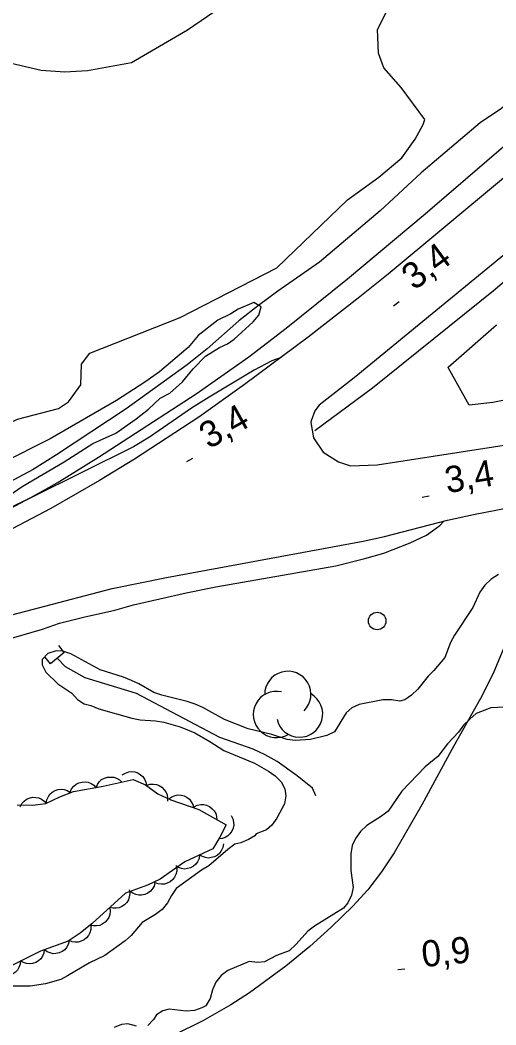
# Model space of a CAD drawing. Extents: x 336540 to 340074, y 5572036 to 5573747.
# Drawn here: x 338524.7 to 338579, y 5572513 to 5572627.7 of the extents above; entities that cross this region are included whole.
import ezdxf

# ---------------------------------------------------------------- set-up
doc = ezdxf.new("R2010")
doc.units = 0
for name, color, linetype in [('Niveau 2', 7, 'Continuous'), ('Niveau 21', 7, 'Continuous'), ('Niveau 22', 7, 'Continuous'), ('Niveau 26', 7, 'Continuous'), ('Niveau 3', 7, 'Continuous'), ('Niveau 36', 7, 'Continuous'), ('Niveau 37', 7, 'Continuous'), ('Niveau 4', 7, 'Continuous'), ('Niveau 44', 7, 'Continuous')]:
    doc.layers.add(name, color=color, linetype=linetype)

msp = doc.modelspace()

# ---------------------------------------------------------------- linework, layer by layer
at = {"layer": 'Niveau 2'}
for points in [[(338552.32, 5572632.44), (338543.83, 5572626.58), (338537.41, 5572622.85), (338532.39, 5572621.93), (338529.84, 5572621.81), (338527.12, 5572621.98), (338523.53, 5572622.82), (338520.42, 5572624.03), (338518.41, 5572623.94), (338517.54, 5572624.38), (338516.41, 5572626.69), (338516.28, 5572629.24)], [(338509.05, 5572571.7), (338513.64, 5572574.48), (338521.92, 5572581.02), (338524.42, 5572582.18), (338529.09, 5572583.41), (338530.24, 5572584.15), (338531.66, 5572586.1), (338531.72, 5572588.47), (338532.66, 5572589.71), (338542.96, 5572593.79), (338554, 5572599.47), (338562.06, 5572607.23), (338565.64, 5572609.81), (338568.26, 5572612.01), (338569.79, 5572614.16), (338570.7, 5572615.84), (338570.88, 5572616.39), (338568.18, 5572620.03), (338566.22, 5572622.3), (338565.61, 5572623.96), (338565.48, 5572626.66), (338566.56, 5572628.77)], [(338523.46, 5572573.46), (338524.96, 5572574.51), (338529.76, 5572577.31), (338533, 5572579.41), (338535.63, 5572580.59), (338537.97, 5572582.22), (338539.36, 5572583.32), (338540.69, 5572584.59), (338541.81, 5572585.17), (338543.25, 5572586.44), (338544.46, 5572587.93), (338545.85, 5572589.37), (338547.47, 5572590.36), (338548.36, 5572590.77), (338549.14, 5572591.3), (338551.31, 5572593.31), (338551.97, 5572594.06), (338552.23, 5572595.02), (338551.38, 5572595.51), (338549.59, 5572594.74), (338548.75, 5572594.21), (338547.29, 5572593.48)], [(338547.29, 5572593.48), (338545.02, 5572591.74), (338543.9, 5572590.38), (338540.62, 5572587.6), (338538.93, 5572586.4), (338535.7, 5572584.33), (338528.13, 5572579.95), (338522.63, 5572577.16)], [(338554.48, 5572589.22), (338553.43, 5572588.84), (338551.42, 5572587.77), (338546.3, 5572584.7), (338544.27, 5572583.43), (338539.49, 5572580.14), (338537.65, 5572579.04), (338526.03, 5572573.24), (338521, 5572570.84)], [(338495.93, 5572550.02), (338497.44, 5572549.22), (338498.87, 5572548.84), (338501.78, 5572549.12), (338504.9, 5572549.63), (338507.04, 5572550.46), (338508.92, 5572551.03), (338516.91, 5572554.62), (338519.93, 5572555.83), (338522.81, 5572556.91), (338527.28, 5572558.21), (338529.23, 5572558.88), (338531.96, 5572559.59), (338535.53, 5572560.37), (338537.66, 5572561), (338543.66, 5572562.35), (338547.06, 5572563.04), (338560.74, 5572565.44), (338564.06, 5572566.27), (338566.2, 5572566.88), (338569.2, 5572568.05), (338571.06, 5572568.95), (338572.58, 5572570.04), (338573.06, 5572570.54)], [(338579.28, 5572564.45), (338578.44, 5572563.93), (338577.72, 5572563.24), (338577.17, 5572562.44), (338576.35, 5572560.68), (338574.27, 5572557.54), (338573.83, 5572556.69), (338573.18, 5572554.99), (338571.91, 5572553.5), (338571.25, 5572552.86), (338570.09, 5572551.38), (338569.37, 5572550.69), (338568.59, 5572550.16), (338568.03, 5572549.98), (338567.07, 5572550.13), (338566.11, 5572550.16), (338563.41, 5572549.6), (338562.57, 5572549.24), (338561.91, 5572548.67), (338560.59, 5572546.5), (338559.7, 5572546.09), (338557.84, 5572545.6), (338556.1, 5572545.5), (338555.19, 5572545.6), (338553.44, 5572546.18), (338550.72, 5572546.85), (338548.05, 5572547.91), (338545.55, 5572549.26), (338544.69, 5572549.64), (338543.79, 5572549.95), (338540.9, 5572550.68), (338539.99, 5572551), (338538.28, 5572551.97), (338537.43, 5572552.35), (338536.52, 5572552.72), (338533.85, 5572553.56), (338530.49, 5572555.4), (338529.59, 5572555.71), (338528.85, 5572555.75), (338527.9, 5572555.45), (338527.24, 5572554.76), (338527.25, 5572554.15), (338527.66, 5572553.31), (338529.03, 5572551.99), (338530.63, 5572550.9), (338531.26, 5572550.19), (338532.01, 5572549.7), (338532.8, 5572549.49), (338533.71, 5572549.11), (338537.45, 5572548.07), (338538.41, 5572547.87), (338540.16, 5572547.74), (338541.12, 5572547.59), (338542.99, 5572547.07), (338544.64, 5572546.38), (338546.35, 5572545.4), (338547.94, 5572544.37), (338551.46, 5572542.93), (338553.06, 5572542.01), (338553.8, 5572541.46), (338554.49, 5572540.8), (338554.9, 5572539.97), (338555.03, 5572539.18), (338554.87, 5572538.28), (338554, 5572536.63), (338553.45, 5572535.83), (338552.84, 5572535.31), (338551.66, 5572534.84), (338551.5, 5572534.61), (338550.77, 5572534.2), (338549.88, 5572533.84), (338549.2, 5572533.66), (338548.43, 5572533.08), (338546.26, 5572531.18), (338545.42, 5572530.71), (338542.53, 5572528.62), (338541.98, 5572527.82), (338541.54, 5572526.97), (338540.94, 5572526.23), (338540.16, 5572525.65), (338538.65, 5572524.72), (338537.38, 5572523.23), (338536.72, 5572522.65), (338534.38, 5572520.97), (338532.65, 5572520.14), (338530.14, 5572518.63), (338529.36, 5572518.22), (338527.62, 5572517.73), (338525.87, 5572517.47), (338523.11, 5572517.46)], [(338582.25, 5572549.42), (338578.42, 5572549.22), (338576.74, 5572548.57), (338576.01, 5572547.93), (338575.29, 5572547.24), (338574.74, 5572546.44), (338573.47, 5572545.12), (338572.36, 5572543.69), (338570.92, 5572542.48), (338568.26, 5572539.72), (338566.72, 5572537.43), (338565.94, 5572536.85), (338564.27, 5572535.8), (338563.54, 5572535.11), (338562.99, 5572534.31), (338562.61, 5572533.52), (338562.46, 5572532.56), (338562.44, 5572530.65), (338562.7, 5572528.74), (338562.54, 5572527.84), (338562.11, 5572526.98), (338561.61, 5572526.35), (338558.32, 5572524.31), (338557.54, 5572523.73), (338556.21, 5572522.24), (338555.43, 5572521.49), (338553.98, 5572520.95)], [(338553.98, 5572520.95), (338552.58, 5572520.25), (338551.79, 5572520.17), (338550.83, 5572520.27), (338548.42, 5572519.26), (338547.64, 5572518.68), (338547.04, 5572517.93), (338546.66, 5572517.03), (338546.39, 5572516.06), (338545.9, 5572515.21), (338545.45, 5572514.97), (338544.61, 5572514.67), (338543.65, 5572514.6), (338541.73, 5572514.84), (338541, 5572514.65), (338540.28, 5572514.19), (338539.95, 5572513.67), (338539.28, 5572512.98)], [(338537.99, 5572512.9), (338537.02, 5572513.16), (338536.29, 5572513.09), (338535.45, 5572512.73)]]:
    msp.add_lwpolyline(points, dxfattribs=at)
at = {"layer": 'Niveau 21'}
for points in [[(338482.86, 5572555), (338509.99, 5572566.08), (338518.98, 5572569.82), (338523.18, 5572571.76), (338526.38, 5572573.46), (338528.94, 5572574.93), (338533.68, 5572577.84), (338544.79, 5572585.07), (338550.8, 5572589.31), (338555.06, 5572592.58), (338562.05, 5572598.22), (338570.91, 5572605.62), (338589.58, 5572621.67), (338605.73, 5572635.95), (338616.71, 5572645.98), (338625.48, 5572654.3), (338638.92, 5572667.27), (338645.42, 5572673.76), (338651.8, 5572680.44), (338660.69, 5572690.23), (338679.17, 5572711.43), (338689.09, 5572723.08)], [(338616.07, 5572641.77), (338598.71, 5572626.12), (338590.68, 5572619.05), (338579.65, 5572609.51), (338566.69, 5572598.74), (338563.3, 5572596), (338557.56, 5572591.55), (338550.31, 5572586.13), (338545.09, 5572582.42), (338537.75, 5572577.62), (338533.78, 5572575.19), (338528.23, 5572571.98), (338523.83, 5572569.65), (338520.7, 5572568.13), (338506.98, 5572562.21), (338469.12, 5572546.81), (338452.25, 5572540.24)], [(338617.43, 5572633.81), (338605.37, 5572622.98), (338593.15, 5572612.21), (338582.93, 5572603.41), (338562.82, 5572586.89), (338558.84, 5572583.77), (338558.35, 5572583.14), (338557.91, 5572582), (338557.88, 5572581.8), (338558.2, 5572580.06), (338559.29, 5572578.42), (338561.02, 5572577.31), (338562.41, 5572576.85), (338565.45, 5572576.98), (338588.32, 5572580.52), (338607.62, 5572583.89), (338621.21, 5572586.35), (338622.68, 5572586.69), (338645.58, 5572590.64), (338647.39, 5572591.07), (338649.44, 5572591.31), (338660.36, 5572593.31), (338672.08, 5572595.85), (338688.82, 5572600.14)], [(338611.67, 5572624.92), (338603.46, 5572617.36), (338600.25, 5572614.77), (338595.54, 5572611.18), (338589.8, 5572606.49), (338584.77, 5572602.25), (338581.14, 5572598.91), (338578.91, 5572596.98), (338564.91, 5572585.72), (338558.33, 5572580.84)], [(338446.46, 5572530.56), (338461.87, 5572536.7), (338482.86, 5572544.61), (338509.36, 5572555.62), (338510.96, 5572556.25), (338513.67, 5572557.16), (338518.38, 5572558.46), (338535.22, 5572562.85), (338541.43, 5572564.1), (338563.86, 5572568.26), (338566.28, 5572568.78), (338573.47, 5572570.64), (338576.42, 5572571.31), (338587.4, 5572573.43), (338606.78, 5572576.95), (338617.21, 5572578.72), (338627.89, 5572580.29), (338643.14, 5572582.97), (338667.2, 5572587.48), (338673.06, 5572588.84), (338685.17, 5572592.07), (338701.15, 5572597.11)]]:
    msp.add_lwpolyline(points, dxfattribs=at)
at = {"layer": 'Niveau 22'}
msp.add_lwpolyline([(338580.38, 5572557.28), (338578.75, 5572553.35), (338577.41, 5572550.64), (338573.95, 5572544.48), (338570.56, 5572538.16), (338567.39, 5572532.69), (338565.96, 5572530.52), (338564.37, 5572528.46), (338562.67, 5572526.61), (338560.22, 5572524.2), (338557.77, 5572521.99), (338555.05, 5572519.74), (338550.9, 5572516.7), (338548.76, 5572515.35), (338545.55, 5572513.52), (338542.33, 5572511.89)], dxfattribs=at)
at = {"layer": 'Niveau 26'}
for p, q in [((338529.75, 5572555.55), (338528.19, 5572554.27)), ((338529.75, 5572555.55), (338529.12, 5572556.33)), ((338528.19, 5572554.27), (338527.55, 5572555.05))]:
    msp.add_line(p, q, dxfattribs=at)
at = {"layer": 'Niveau 3'}
for p, q in [((338567.33, 5572595.12), (338567.96, 5572595.6)), ((338543.73, 5572577.35), (338544.43, 5572577.74)), ((338570.58, 5572573.28), (338571.37, 5572573.42)), ((338567.79, 5572519.36), (338568.6, 5572519.44))]:
    msp.add_line(p, q, dxfattribs=at)
at = {"layer": 'Niveau 36'}
msp.add_circle((338565.45, 5572559.14), 1, dxfattribs=at)
at = {"layer": 'Niveau 37'}
for points in [[(338594.7, 5572587.01), (338584.36, 5572585.22), (338578.65, 5572584.07), (338575.96, 5572583.79), (338573.53, 5572588.1), (338579.08, 5572592.94)], [(338573.55, 5572588.12), (338579.08, 5572592.94)], [(338580.92, 5572584.53), (338578.65, 5572584.07), (338575.96, 5572583.79), (338573.53, 5572588.1), (338573.55, 5572588.12)]]:
    msp.add_lwpolyline(points, dxfattribs=at)
at = {"layer": 'Niveau 4'}
for points in [[(338592.96, 5572629.23), (338590.42, 5572626.97), (338579.64, 5572617.66), (338577.19, 5572616.01), (338570.46, 5572610.31), (338565.79, 5572605.97), (338558.88, 5572600.09), (338554.13, 5572596.81), (338551.91, 5572595.17), (338549.68, 5572593.41), (338546.05, 5572590.21), (338543.78, 5572588.38), (338536.81, 5572583.36), (338528.87, 5572578.1), (338526.2, 5572576.43), (338521.85, 5572574.1), (338520.41, 5572573.54), (338519.26, 5572573.23), (338517.9, 5572571.98)], [(338558.46, 5572539.2), (338558.08, 5572540.05), (338556.31, 5572541.48), (338554.06, 5572543.09), (338552.66, 5572543.87), (338551.29, 5572544.5), (338547.5, 5572545.86), (338537.98, 5572550.87), (338532.15, 5572552.65), (338529.89, 5572553.92), (338529, 5572554.88)]]:
    msp.add_lwpolyline(points, dxfattribs=at)
at = {"layer": 'Niveau 44'}
for points in [[(338536.38, 5572541.57), (338536.73, 5572541.79), (338537.12, 5572541.91), (338537.45, 5572541.96), (338537.79, 5572541.91), (338538.15, 5572541.8), (338538.47, 5572541.59), (338538.73, 5572541.39), (338538.92, 5572541.1), (338539.08, 5572540.76), (338539.15, 5572540.41)], [(338524.37, 5572538.18), (338526.12, 5572538.11), (338527.67, 5572538.32), (338529.26, 5572539.07), (338530.8, 5572539.68), (338534.19, 5572540.28), (338537.61, 5572541.05), (338539.02, 5572540.46), (338540.42, 5572539.41), (338541.93, 5572538.75), (338545.09, 5572537.64), (338548.23, 5572535.86), (338547.52, 5572534.48), (338546.69, 5572533.13), (338543.5, 5572531.66), (338540.71, 5572529.67), (338539.25, 5572528.99), (338536.76, 5572528.09), (338532.95, 5572524.63), (338531.58, 5572523.52), (338530.2, 5572522.58), (338527.04, 5572521.44), (338523.85, 5572519.86)], [(338530.42, 5572539.61), (338530.59, 5572539.99), (338530.86, 5572540.3), (338531.1, 5572540.52), (338531.42, 5572540.67), (338531.78, 5572540.76), (338532.16, 5572540.77), (338532.49, 5572540.73), (338532.81, 5572540.59), (338533.12, 5572540.39), (338533.37, 5572540.14)], [(338533.38, 5572540.1), (338533.53, 5572540.49), (338533.79, 5572540.81), (338534.02, 5572541.04), (338534.34, 5572541.2), (338534.69, 5572541.31), (338535.07, 5572541.33), (338535.4, 5572541.31), (338535.73, 5572541.19), (338536.05, 5572541), (338536.31, 5572540.76)], [(338527.7, 5572538.33), (338527.76, 5572538.74), (338527.94, 5572539.11), (338528.12, 5572539.39), (338528.39, 5572539.61), (338528.71, 5572539.8), (338529.08, 5572539.9), (338529.4, 5572539.96), (338529.75, 5572539.91), (338530.1, 5572539.8), (338530.41, 5572539.61)], [(338539.13, 5572540.38), (338539.52, 5572540.51), (338539.93, 5572540.53), (338540.26, 5572540.5), (338540.59, 5572540.37), (338540.9, 5572540.17), (338541.16, 5572539.89), (338541.36, 5572539.63), (338541.48, 5572539.3), (338541.55, 5572538.94), (338541.53, 5572538.58)], [(338524.73, 5572537.92), (338524.91, 5572538.3), (338525.19, 5572538.59), (338525.45, 5572538.8), (338525.77, 5572538.93), (338526.13, 5572539.02), (338526.51, 5572539), (338526.84, 5572538.96), (338527.15, 5572538.81), (338527.46, 5572538.59), (338527.7, 5572538.32)], [(338541.68, 5572538.84), (338542.02, 5572539.09), (338542.4, 5572539.22), (338542.73, 5572539.29), (338543.08, 5572539.26), (338543.43, 5572539.17), (338543.77, 5572538.99), (338544.04, 5572538.8), (338544.25, 5572538.52), (338544.42, 5572538.19), (338544.51, 5572537.84)], [(338544.56, 5572537.94), (338544.93, 5572538.13), (338545.33, 5572538.19), (338545.66, 5572538.2), (338546, 5572538.11), (338546.34, 5572537.96), (338546.64, 5572537.72), (338546.87, 5572537.49), (338547.03, 5572537.17), (338547.14, 5572536.82), (338547.17, 5572536.46)], [(338548.79, 5572536.94), (338548.99, 5572536.58), (338549.07, 5572536.18), (338549.1, 5572535.85), (338549.02, 5572535.51), (338548.88, 5572535.17), (338548.65, 5572534.86), (338548.43, 5572534.62), (338548.12, 5572534.45), (338547.77, 5572534.32), (338547.42, 5572534.28)], [(338547.92, 5572533.7), (338547.85, 5572533.29), (338547.67, 5572532.92), (338547.49, 5572532.65), (338547.22, 5572532.42), (338546.9, 5572532.24), (338546.53, 5572532.14), (338546.21, 5572532.09), (338545.86, 5572532.14), (338545.51, 5572532.26), (338545.2, 5572532.44)], [(338545.2, 5572532.44), (338545.13, 5572532.03), (338544.95, 5572531.67), (338544.77, 5572531.39), (338544.49, 5572531.17), (338544.17, 5572530.98), (338543.8, 5572530.88), (338543.48, 5572530.83), (338543.13, 5572530.89), (338542.78, 5572531), (338542.47, 5572531.19)], [(338542.58, 5572531), (338542.59, 5572530.59), (338542.48, 5572530.19), (338542.35, 5572529.89), (338542.13, 5572529.62), (338541.85, 5572529.38), (338541.5, 5572529.21), (338541.19, 5572529.1), (338540.84, 5572529.09), (338540.47, 5572529.14), (338540.14, 5572529.26)], [(338540.1, 5572529.3), (338540, 5572528.89), (338539.79, 5572528.54), (338539.58, 5572528.29), (338539.29, 5572528.09), (338538.96, 5572527.93), (338538.58, 5572527.86), (338538.26, 5572527.84), (338537.91, 5572527.92), (338537.57, 5572528.07), (338537.28, 5572528.28)], [(338537.17, 5572528.46), (338537.23, 5572528.05), (338537.17, 5572527.65), (338537.07, 5572527.33), (338536.88, 5572527.03), (338536.63, 5572526.76), (338536.31, 5572526.56), (338536.02, 5572526.41), (338535.67, 5572526.36), (338535.3, 5572526.36), (338534.95, 5572526.45)], [(338534.95, 5572526.45), (338535.01, 5572526.03), (338534.95, 5572525.63), (338534.85, 5572525.31), (338534.66, 5572525.02), (338534.41, 5572524.75), (338534.09, 5572524.54), (338533.8, 5572524.39), (338533.45, 5572524.34), (338533.08, 5572524.34), (338532.73, 5572524.43)], [(338532.79, 5572524.34), (338532.79, 5572523.93), (338532.67, 5572523.54), (338532.54, 5572523.24), (338532.31, 5572522.97), (338532.02, 5572522.74), (338531.67, 5572522.58), (338531.36, 5572522.47), (338531.01, 5572522.47), (338530.64, 5572522.52), (338530.31, 5572522.66)], [(338530.33, 5572522.63), (338530.22, 5572522.22), (338530.01, 5572521.87), (338529.81, 5572521.61), (338529.52, 5572521.41), (338529.18, 5572521.26), (338528.8, 5572521.19), (338528.48, 5572521.17), (338528.14, 5572521.25), (338527.79, 5572521.4), (338527.5, 5572521.61)], [(338527.48, 5572521.66), (338527.43, 5572521.24), (338527.26, 5572520.88), (338527.08, 5572520.6), (338526.81, 5572520.36), (338526.5, 5572520.17), (338526.13, 5572520.06), (338525.81, 5572520), (338525.46, 5572520.04), (338525.11, 5572520.15), (338524.79, 5572520.33)], [(338524.76, 5572520.38), (338524.73, 5572519.97), (338524.59, 5572519.59), (338524.43, 5572519.3), (338524.18, 5572519.05), (338523.87, 5572518.84), (338523.51, 5572518.71), (338523.2, 5572518.63), (338522.84, 5572518.65), (338522.48, 5572518.73), (338522.16, 5572518.89)]]:
    msp.add_lwpolyline(points, dxfattribs=at)
for centre, start, end in [((338555.26, 5572550.77), 314.7973, 180.4859), ((338553.96, 5572548.48), 77.6188, 300.3032), ((338556.6, 5572548.52), 192.9511, 60.4082)]:
    msp.add_arc(centre, 2.64, start, end, dxfattribs=at)

# ---------------------------------------------------------------- texts
at = {"layer": 'Niveau 3'}
for s, rotation, p in [('3,4    ', 36.4369, (338569.66, 5572596.81)), ('3,4    ', 29.4014, (338546.25, 5572578.72)), ('3,4    ', 9.512, (338573.43, 5572573.72)), ('0,9    ', 5.8894, (338570.67, 5572519.62))]:
    msp.add_text(s, height=3, rotation=rotation, dxfattribs=at).set_placement(p)

doc.saveas('drawing.dxf')
